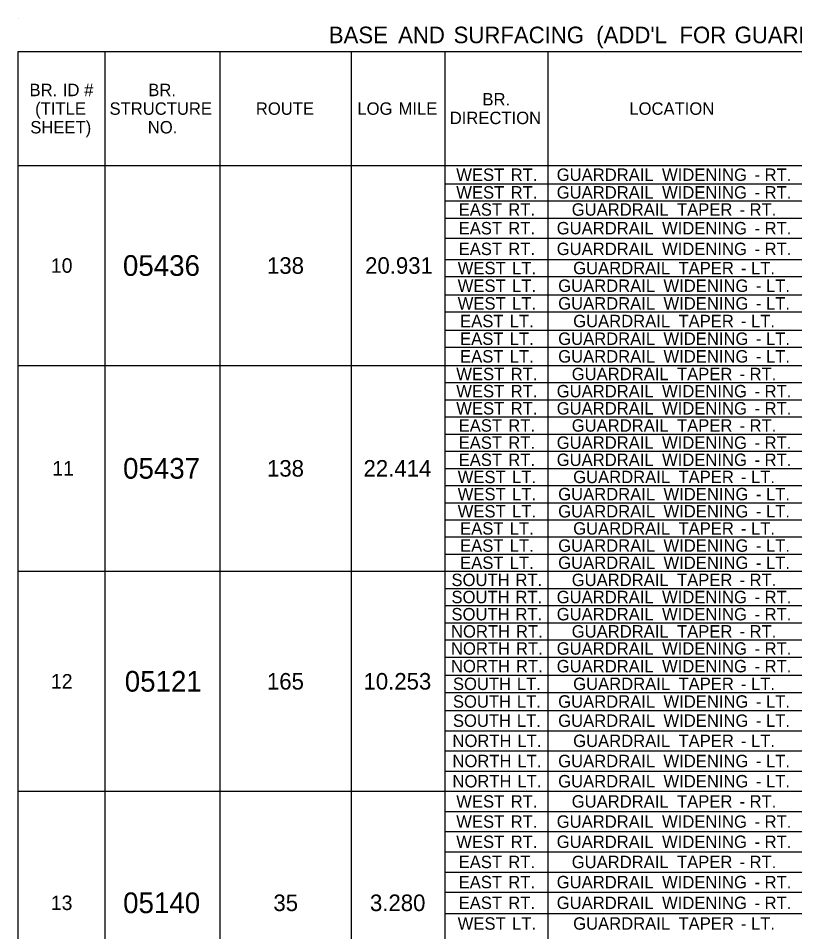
# Model space of a CAD drawing. Extents: x 544250 to 1930787, y -1948365 to 596640.
# Drawn here: x 556368.3 to 556743.2, y -1946552.5 to -1946111.2 of the extents above; entities that cross this region are included whole.
import ezdxf

# ---------------------------------------------------------------- set-up
doc = ezdxf.new("R2010")
doc.units = 0
doc.layers.add('Default', color=7, linetype='Continuous')

msp = doc.modelspace()

# ---------------------------------------------------------------- linework, layer by layer
at = {"layer": 'Default'}
for p, q in [((556368.27, -1946111.23), (556368.27, -1946111.23)), ((556368.27, -1946127.32), (557051.26, -1946127.32)), ((556368.27, -1946936.08), (556368.27, -1946127.32)), ((556410.2, -1946925.35), (556410.2, -1946127.32)), ((556465.77, -1946925.35), (556465.77, -1946127.32)), ((556529.15, -1946925.35), (556529.15, -1946127.32)), ((556574.49, -1946925.35), (556574.49, -1946127.32)), ((556624.21, -1946925.35), (556624.21, -1946127.32)), ((556368.27, -1946182.4), (556790.94, -1946182.4)), ((556574.49, -1946182.4), (557051.26, -1946182.4)), ((556574.49, -1946191.18), (557051.26, -1946191.18)), ((556574.49, -1946199.47), (557051.26, -1946199.47)), ((556574.49, -1946207.75), (557051.26, -1946207.75)), ((556574.49, -1946217.5), (557051.26, -1946217.5)), ((556574.49, -1946227.74), (557051.26, -1946227.74)), ((556574.49, -1946236.03), (557051.26, -1946236.03)), ((556574.49, -1946244.8), (557051.26, -1946244.8)), ((556574.49, -1946253.09), (557051.26, -1946253.09)), ((556574.49, -1946261.87), (557051.26, -1946261.87)), ((556574.49, -1946270.15), (557051.26, -1946270.15)), ((556368.27, -1946278.93), (557051.26, -1946278.93)), ((556574.49, -1946287.22), (557051.26, -1946287.22)), ((556574.49, -1946295.5), (557051.26, -1946295.5)), ((556574.49, -1946303.79), (557051.26, -1946303.79)), ((556574.49, -1946312.08), (557051.26, -1946312.08)), ((556574.49, -1946320.37), (557051.26, -1946320.37)), ((556574.49, -1946328.65), (557051.26, -1946328.65)), ((556574.49, -1946336.94), (557051.26, -1946336.94)), ((556574.49, -1946345.23), (557051.26, -1946345.23)), ((556574.49, -1946353.52), (557051.26, -1946353.52)), ((556574.49, -1946361.8), (557051.26, -1946361.8)), ((556574.49, -1946370.09), (557051.26, -1946370.09)), ((556368.27, -1946378.38), (557051.26, -1946378.38)), ((556574.49, -1946386.67), (557051.26, -1946386.67)), ((556574.49, -1946394.95), (557051.26, -1946394.95)), ((556574.49, -1946403.24), (557051.26, -1946403.24)), ((556574.49, -1946411.53), (557051.26, -1946411.53)), ((556574.49, -1946419.82), (557051.26, -1946419.82)), ((556574.49, -1946428.59), (557051.26, -1946428.59)), ((556574.49, -1946436.88), (557051.26, -1946436.88)), ((556574.49, -1946445.65), (557051.26, -1946445.65)), ((556574.49, -1946455.4), (557051.26, -1946455.4)), ((556574.49, -1946465.15), (557051.26, -1946465.15)), ((556574.49, -1946474.9), (557051.26, -1946474.9)), ((556368.27, -1946484.65), (557051.26, -1946484.65)), ((556574.49, -1946494.4), (557051.26, -1946494.4)), ((556574.49, -1946504.15), (557051.26, -1946504.15)), ((556574.49, -1946513.9), (557051.26, -1946513.9)), ((556574.49, -1946523.65), (557051.26, -1946523.65)), ((556574.49, -1946533.4), (557051.26, -1946533.4)), ((556574.49, -1946543.64), (557051.26, -1946543.64))]:
    msp.add_line(p, q, dxfattribs=at)

# ---------------------------------------------------------------- texts
for s, height, p in [('BASE', 8, (556518.23, -1946123.27)), (' AND', 8, (556548.74, -1946123.27)), (' SURFACING', 8, (556575.51, -1946123.27)), (" (ADD'L", 8, (556644.39, -1946123.27)), (' FOR', 8, (556684.58, -1946123.27)), (' GUARDRAIL)', 8, (556711.23, -1946123.27)), ('BR.', 6, (556373.71, -1946148.86)), (' ID', 6, (556387.57, -1946148.86)), (' #', 6, (556397.87, -1946148.86)), ('BR.', 6, (556431.06, -1946148.86)), ('BR.', 6, (556592.42, -1946153.36)), ('(TITLE', 6, (556376.41, -1946157.86)), ('STRUCTURE', 6, (556412.34, -1946157.86)), ('ROUTE', 6, (556483, -1946157.86)), ('LOG', 6, (556532.02, -1946157.86)), (' MILE', 6, (556549.68, -1946157.86)), ('LOCATION', 6, (556663.35, -1946157.86)), ('DIRECTION', 6, (556576.63, -1946162.36)), ('SHEET)', 6, (556374.08, -1946166.86)), ('NO.', 6, (556430.82, -1946166.86)), ('WEST', 6, (556579.77, -1946189.79)), (' RT.', 6, (556603.82, -1946189.79)), ('GUARDRAIL', 6, (556628.29, -1946189.79)), (' WIDENING', 6, (556676.91, -1946189.79)), (' RT.', 6, (556726.42, -1946189.79)), (' -', 6, (556721.56, -1946189.79)), ('WEST', 6, (556579.77, -1946198.32)), (' RT.', 6, (556603.82, -1946198.32)), ('GUARDRAIL', 6, (556628.29, -1946198.32)), (' WIDENING', 6, (556676.91, -1946198.32)), (' RT.', 6, (556726.42, -1946198.32)), (' -', 6, (556721.56, -1946198.32)), ('EAST', 6, (556580.93, -1946206.61)), (' RT.', 6, (556602.66, -1946206.61)), ('GUARDRAIL', 6, (556635.53, -1946206.61)), (' TAPER', 6, (556684.15, -1946206.61)), (' RT.', 6, (556719.18, -1946206.61)), (' -', 6, (556714.32, -1946206.61)), ('EAST', 6, (556580.93, -1946215.63)), (' RT.', 6, (556602.66, -1946215.63)), ('GUARDRAIL', 6, (556628.29, -1946215.63)), (' WIDENING', 6, (556676.91, -1946215.63)), (' RT.', 6, (556726.42, -1946215.63)), (' -', 6, (556721.56, -1946215.63)), ('EAST', 6, (556580.93, -1946225.62)), (' RT.', 6, (556602.66, -1946225.62)), ('GUARDRAIL', 6, (556628.29, -1946225.62)), (' WIDENING', 6, (556676.91, -1946225.62)), (' -', 6, (556721.56, -1946225.62)), (' RT.', 6, (556726.42, -1946225.62)), ('10', 7, (556384.03, -1946234.17)), ('05436', 10, (556418.82, -1946235.67)), ('138', 8, (556488.39, -1946234.67)), ('20.931', 8, (556535.76, -1946234.67)), ('WEST', 6, (556580.47, -1946234.89)), (' LT.', 6, (556604.52, -1946234.89)), ('GUARDRAIL', 6, (556636.23, -1946234.89)), (' TAPER', 6, (556684.85, -1946234.89)), (' -', 6, (556715.02, -1946234.89)), (' LT.', 6, (556719.87, -1946234.89)), ('WEST', 6, (556580.47, -1946243.42)), (' LT.', 6, (556604.52, -1946243.42)), ('GUARDRAIL', 6, (556628.99, -1946243.42)), (' WIDENING', 6, (556677.61, -1946243.42)), (' -', 6, (556722.26, -1946243.42)), (' LT.', 6, (556727.11, -1946243.42)), ('WEST', 6, (556580.47, -1946251.95)), (' LT.', 6, (556604.52, -1946251.95)), ('GUARDRAIL', 6, (556628.99, -1946251.95)), (' WIDENING', 6, (556677.61, -1946251.95)), (' LT.', 6, (556727.11, -1946251.95)), (' -', 6, (556722.26, -1946251.95)), ('EAST', 6, (556581.63, -1946260.48)), (' LT.', 6, (556603.36, -1946260.48)), ('GUARDRAIL', 6, (556636.23, -1946260.48)), (' TAPER', 6, (556684.85, -1946260.48)), (' LT.', 6, (556719.87, -1946260.48)), (' -', 6, (556715.02, -1946260.48)), ('EAST', 6, (556581.63, -1946269.01)), (' LT.', 6, (556603.36, -1946269.01)), ('GUARDRAIL', 6, (556628.99, -1946269.01)), (' WIDENING', 6, (556677.61, -1946269.01)), (' LT.', 6, (556727.11, -1946269.01)), (' -', 6, (556722.26, -1946269.01)), ('EAST', 6, (556581.63, -1946277.54)), (' LT.', 6, (556603.36, -1946277.54)), ('GUARDRAIL', 6, (556628.99, -1946277.54)), (' WIDENING', 6, (556677.61, -1946277.54)), (' LT.', 6, (556727.11, -1946277.54)), (' -', 6, (556722.26, -1946277.54)), ('WEST', 6, (556579.77, -1946286.07)), (' RT.', 6, (556603.82, -1946286.07)), ('GUARDRAIL', 6, (556635.53, -1946286.07)), (' TAPER', 6, (556684.15, -1946286.07)), (' RT.', 6, (556719.18, -1946286.07)), (' -', 6, (556714.32, -1946286.07)), ('WEST', 6, (556579.77, -1946294.36)), (' RT.', 6, (556603.82, -1946294.36)), ('GUARDRAIL', 6, (556628.29, -1946294.36)), (' WIDENING', 6, (556676.91, -1946294.36)), (' RT.', 6, (556726.42, -1946294.36)), (' -', 6, (556721.56, -1946294.36)), ('WEST', 6, (556579.77, -1946302.65)), (' RT.', 6, (556603.82, -1946302.65)), ('GUARDRAIL', 6, (556628.29, -1946302.65)), (' WIDENING', 6, (556676.91, -1946302.65)), (' RT.', 6, (556726.42, -1946302.65)), (' -', 6, (556721.56, -1946302.65)), ('EAST', 6, (556580.93, -1946310.94)), (' RT.', 6, (556602.66, -1946310.94)), ('GUARDRAIL', 6, (556635.53, -1946310.94)), (' TAPER', 6, (556684.15, -1946310.94)), (' RT.', 6, (556719.18, -1946310.94)), (' -', 6, (556714.32, -1946310.94)), ('EAST', 6, (556580.93, -1946319.22)), (' RT.', 6, (556602.66, -1946319.22)), ('GUARDRAIL', 6, (556628.29, -1946319.22)), (' WIDENING', 6, (556676.91, -1946319.22)), (' -', 6, (556721.56, -1946319.22)), (' RT.', 6, (556726.42, -1946319.22)), ('11', 7, (556384.7, -1946332.15)), ('05437', 10, (556418.88, -1946333.65)), ('138', 8, (556488.39, -1946332.65)), ('22.414', 8, (556535, -1946332.65)), ('EAST', 6, (556580.93, -1946327.51)), (' RT.', 6, (556602.66, -1946327.51)), ('GUARDRAIL', 6, (556628.29, -1946327.51)), (' WIDENING', 6, (556676.91, -1946327.51)), (' -', 6, (556721.56, -1946327.51)), (' RT.', 6, (556726.42, -1946327.51)), ('WEST', 6, (556580.47, -1946335.8)), (' LT.', 6, (556604.52, -1946335.8)), ('GUARDRAIL', 6, (556636.23, -1946335.8)), (' TAPER', 6, (556684.85, -1946335.8)), (' LT.', 6, (556719.87, -1946335.8)), (' -', 6, (556715.02, -1946335.8)), ('WEST', 6, (556580.47, -1946344.09)), (' LT.', 6, (556604.52, -1946344.09)), ('GUARDRAIL', 6, (556628.99, -1946344.09)), (' WIDENING', 6, (556677.61, -1946344.09)), (' LT.', 6, (556727.11, -1946344.09)), (' -', 6, (556722.26, -1946344.09)), ('WEST', 6, (556580.47, -1946352.37)), (' LT.', 6, (556604.52, -1946352.37)), ('GUARDRAIL', 6, (556628.99, -1946352.37)), (' WIDENING', 6, (556677.61, -1946352.37)), (' LT.', 6, (556727.11, -1946352.37)), (' -', 6, (556722.26, -1946352.37)), ('EAST', 6, (556581.63, -1946360.66)), (' LT.', 6, (556603.36, -1946360.66)), ('GUARDRAIL', 6, (556636.23, -1946360.66)), (' TAPER', 6, (556684.85, -1946360.66)), (' LT.', 6, (556719.87, -1946360.66)), (' -', 6, (556715.02, -1946360.66)), ('EAST', 6, (556581.63, -1946368.95)), (' LT.', 6, (556603.36, -1946368.95)), ('GUARDRAIL', 6, (556628.99, -1946368.95)), (' WIDENING', 6, (556677.61, -1946368.95)), (' LT.', 6, (556727.11, -1946368.95)), (' -', 6, (556722.26, -1946368.95)), ('EAST', 6, (556581.63, -1946377.24)), (' LT.', 6, (556603.36, -1946377.24)), ('GUARDRAIL', 6, (556628.99, -1946377.24)), (' WIDENING', 6, (556677.61, -1946377.24)), (' LT.', 6, (556727.11, -1946377.24)), (' -', 6, (556722.26, -1946377.24)), ('SOUTH', 6, (556577.46, -1946385.52)), (' RT.', 6, (556606.13, -1946385.52)), ('GUARDRAIL', 6, (556635.53, -1946385.52)), (' TAPER', 6, (556684.15, -1946385.52)), (' RT.', 6, (556719.18, -1946385.52)), (' -', 6, (556714.32, -1946385.52)), ('SOUTH', 6, (556577.46, -1946393.81)), (' RT.', 6, (556606.13, -1946393.81)), ('GUARDRAIL', 6, (556628.29, -1946393.81)), (' WIDENING', 6, (556676.91, -1946393.81)), (' -', 6, (556721.56, -1946393.81)), (' RT.', 6, (556726.42, -1946393.81)), ('SOUTH', 6, (556577.46, -1946402.1)), ('GUARDRAIL', 6, (556628.29, -1946402.1)), (' WIDENING', 6, (556676.91, -1946402.1)), (' RT.', 6, (556606.13, -1946402.1)), (' -', 6, (556721.56, -1946402.1)), (' RT.', 6, (556726.42, -1946402.1)), ('NORTH', 6, (556577.23, -1946410.39)), (' RT.', 6, (556606.36, -1946410.39)), ('GUARDRAIL', 6, (556635.53, -1946410.39)), (' TAPER', 6, (556684.15, -1946410.39)), (' RT.', 6, (556719.18, -1946410.39)), (' -', 6, (556714.32, -1946410.39)), ('NORTH', 6, (556577.23, -1946418.67)), (' RT.', 6, (556606.36, -1946418.67)), ('GUARDRAIL', 6, (556628.29, -1946418.67)), (' WIDENING', 6, (556676.91, -1946418.67)), (' RT.', 6, (556726.42, -1946418.67)), (' -', 6, (556721.56, -1946418.67)), ('NORTH', 6, (556577.23, -1946427.2)), (' RT.', 6, (556606.36, -1946427.2)), ('GUARDRAIL', 6, (556628.29, -1946427.2)), (' WIDENING', 6, (556676.91, -1946427.2)), (' RT.', 6, (556726.42, -1946427.2)), ('05121', 10, (556419.7, -1946436.52)), (' -', 6, (556721.56, -1946427.2)), ('12', 7, (556384.06, -1946435.02)), ('165', 8, (556488.36, -1946435.52)), ('10.253', 8, (556534.98, -1946435.52)), ('SOUTH', 6, (556578.16, -1946435.74)), (' LT.', 6, (556606.83, -1946435.74)), ('GUARDRAIL', 6, (556636.23, -1946435.74)), (' TAPER', 6, (556684.85, -1946435.74)), (' LT.', 6, (556719.87, -1946435.74)), (' -', 6, (556715.02, -1946435.74)), ('SOUTH', 6, (556578.16, -1946444.27)), (' LT.', 6, (556606.83, -1946444.27)), ('GUARDRAIL', 6, (556628.99, -1946444.27)), (' WIDENING', 6, (556677.61, -1946444.27)), (' LT.', 6, (556727.11, -1946444.27)), (' -', 6, (556722.26, -1946444.27)), ('SOUTH', 6, (556578.16, -1946453.53)), (' LT.', 6, (556606.83, -1946453.53)), ('GUARDRAIL', 6, (556628.99, -1946453.53)), (' WIDENING', 6, (556677.61, -1946453.53)), (' LT.', 6, (556727.11, -1946453.53)), (' -', 6, (556722.26, -1946453.53)), ('NORTH', 6, (556577.93, -1946463.28)), (' LT.', 6, (556607.06, -1946463.28)), ('GUARDRAIL', 6, (556636.23, -1946463.28)), (' TAPER', 6, (556684.85, -1946463.28)), (' LT.', 6, (556719.87, -1946463.28)), (' -', 6, (556715.02, -1946463.28)), ('NORTH', 6, (556577.93, -1946473.03)), (' LT.', 6, (556607.06, -1946473.03)), ('GUARDRAIL', 6, (556628.99, -1946473.03)), (' WIDENING', 6, (556677.61, -1946473.03)), (' -', 6, (556722.26, -1946473.03)), (' LT.', 6, (556727.11, -1946473.03)), ('NORTH', 6, (556577.93, -1946482.78)), (' LT.', 6, (556607.06, -1946482.78)), ('GUARDRAIL', 6, (556628.99, -1946482.78)), (' WIDENING', 6, (556677.61, -1946482.78)), (' LT.', 6, (556727.11, -1946482.78)), (' -', 6, (556722.26, -1946482.78)), ('WEST', 6, (556579.77, -1946492.53)), (' RT.', 6, (556603.82, -1946492.53)), ('GUARDRAIL', 6, (556635.53, -1946492.53)), (' TAPER', 6, (556684.15, -1946492.53)), (' RT.', 6, (556719.18, -1946492.53)), (' -', 6, (556714.32, -1946492.53)), ('WEST', 6, (556579.77, -1946502.28)), (' RT.', 6, (556603.82, -1946502.28)), ('GUARDRAIL', 6, (556628.29, -1946502.28)), (' WIDENING', 6, (556676.91, -1946502.28)), (' RT.', 6, (556726.42, -1946502.28)), (' -', 6, (556721.56, -1946502.28)), ('WEST', 6, (556579.77, -1946512.03)), (' RT.', 6, (556603.82, -1946512.03)), ('GUARDRAIL', 6, (556628.29, -1946512.03)), (' WIDENING', 6, (556676.91, -1946512.03)), (' RT.', 6, (556726.42, -1946512.03)), (' -', 6, (556721.56, -1946512.03)), ('EAST', 6, (556580.93, -1946521.78)), (' RT.', 6, (556602.66, -1946521.78)), ('GUARDRAIL', 6, (556635.53, -1946521.78)), (' TAPER', 6, (556684.15, -1946521.78)), (' -', 6, (556714.32, -1946521.78)), (' RT.', 6, (556719.18, -1946521.78)), ('EAST', 6, (556580.93, -1946531.53)), (' RT.', 6, (556602.66, -1946531.53)), ('GUARDRAIL', 6, (556628.29, -1946531.53)), (' WIDENING', 6, (556676.91, -1946531.53)), (' RT.', 6, (556726.42, -1946531.53)), (' -', 6, (556721.56, -1946531.53)), ('13', 7, (556384.02, -1946542.02)), ('05140', 10, (556418.91, -1946543.52)), ('35', 8, (556491.47, -1946542.52)), ('3.280', 8, (556538.11, -1946542.52)), ('EAST', 6, (556580.93, -1946541.52)), (' RT.', 6, (556602.66, -1946541.52)), ('GUARDRAIL', 6, (556628.29, -1946541.52)), (' WIDENING', 6, (556676.91, -1946541.52)), (' RT.', 6, (556726.42, -1946541.52)), (' -', 6, (556721.56, -1946541.52)), ('WEST', 6, (556580.47, -1946551.52)), (' LT.', 6, (556604.52, -1946551.52)), ('GUARDRAIL', 6, (556636.23, -1946551.52)), (' TAPER', 6, (556684.85, -1946551.52)), (' LT.', 6, (556719.87, -1946551.52)), (' -', 6, (556715.02, -1946551.52))]:
    msp.add_text(s, height=height, dxfattribs=at).set_placement(p)

doc.saveas('drawing.dxf')
